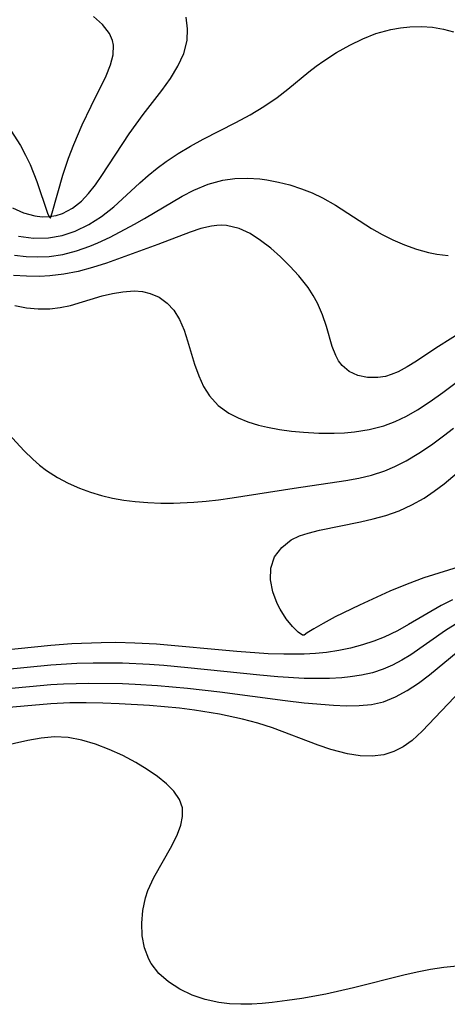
# Model space of a CAD drawing. Header units: metres. Extents: x 1073367 to 1082519, y 1569854 to 1574957.
# Tile 950 of 1056: x 1079415 to 1079465, y 1573410 to 1573526. Entities that reach past the tile are written whole.
import ezdxf

# ---------------------------------------------------------------- set-up
doc = ezdxf.new("R2010")
doc.units = ezdxf.units.M
doc.layers.add('CGG_CurvaNivelLidar_v1', color=253, linetype='Continuous', lineweight=30)

msp = doc.modelspace()

# ---------------------------------------------------------------- linework, layer by layer
at = {"layer": 'CGG_CurvaNivelLidar_v1'}
for p, q in [((1079424.6759, 1573525.6674, 73), (1079423.5976, 1573526.6208, 73)), ((1079434.7217, 1573525.1636, 72.5), (1079434.5345, 1573526.5295, 72.5)), ((1079425.4834, 1573524.6206, 73), (1079424.6759, 1573525.6674, 73)), ((1079458.7355, 1573525.0861, 72), (1079459.8711, 1573525.2891, 72)), ((1079459.8711, 1573525.2891, 72), (1079461.0073, 1573525.4071, 72)), ((1079461.0073, 1573525.4071, 72), (1079462.3599, 1573525.4424, 72)), ((1079462.3599, 1573525.4424, 72), (1079463.6884, 1573525.3574, 72)), ((1079463.6884, 1573525.3574, 72), (1079464.9776, 1573525.1401, 72)), ((1079425.8567, 1573523.7966, 73), (1079425.4834, 1573524.6206, 73)), ((1079434.6564, 1573523.7757, 72.5), (1079434.7217, 1573525.1636, 72.5)), ((1079455.423, 1573523.9819, 72), (1079456.9875, 1573524.5947, 72)), ((1079456.9875, 1573524.5947, 72), (1079458.7355, 1573525.0861, 72)), ((1079464.9776, 1573525.1401, 72), (1079466.1604, 1573524.7916, 72)), ((1079425.9757, 1573523.2405, 73), (1079425.8567, 1573523.7966, 73)), ((1079425.9377, 1573522.0967, 73), (1079425.9757, 1573523.2405, 73)), ((1079434.2584, 1573522.2564, 72.5), (1079434.6564, 1573523.7757, 72.5)), ((1079452.3254, 1573522.363, 72), (1079453.8896, 1573523.2433, 72)), ((1079453.8896, 1573523.2433, 72), (1079455.423, 1573523.9819, 72)), ((1079425.6147, 1573520.8941, 73), (1079425.9377, 1573522.0967, 73)), ((1079433.5803, 1573520.7523, 72.5), (1079434.2584, 1573522.2564, 72.5)), ((1079450.8096, 1573521.3842, 72), (1079452.3254, 1573522.363, 72)), ((1079425.0722, 1573519.6022, 73), (1079425.6147, 1573520.8941, 73)), ((1079432.6921, 1573519.2716, 72.5), (1079433.5803, 1573520.7523, 72.5)), ((1079449.0506, 1573520.0782, 72), (1079449.9192, 1573520.7457, 72)), ((1079449.9192, 1573520.7457, 72), (1079450.8096, 1573521.3842, 72)), ((1079423.3032, 1573516.0242, 73), (1079425.0722, 1573519.6022, 73)), ((1079446.5735, 1573518.0354, 72), (1079449.0506, 1573520.0782, 72)), ((1079431.6858, 1573517.8629, 72.5), (1079432.6921, 1573519.2716, 72.5)), ((1079429.4842, 1573515.0398, 72.5), (1079431.6858, 1573517.8629, 72.5)), ((1079445.3116, 1573517.046, 72), (1079446.5735, 1573518.0354, 72)), ((1079422.2425, 1573513.7989, 73), (1079423.3032, 1573516.0242, 73)), ((1079442.1179, 1573514.9804, 72), (1079443.7488, 1573515.9681, 72)), ((1079443.7488, 1573515.9681, 72), (1079445.3116, 1573517.046, 72)), ((1079427.8094, 1573512.7462, 72.5), (1079429.4842, 1573515.0398, 72.5)), ((1079440.4389, 1573514.0658, 72), (1079442.1179, 1573514.9804, 72)), ((1079421.2486, 1573511.485, 73), (1079422.2425, 1573513.7989, 73)), ((1079436.5713, 1573512.096, 72), (1079440.4389, 1573514.0658, 72)), ((1079413.8099, 1573513.1484, 73), (1079414.9614, 1573511.3565, 73)), ((1079424.5832, 1573507.7995, 72.5), (1079427.8094, 1573512.7462, 72.5)), ((1079414.9614, 1573511.3565, 73), (1079415.5686, 1573510.2334, 73)), ((1079420.6436, 1573509.8745, 73), (1079421.2486, 1573511.485, 73)), ((1079435.0638, 1573511.2753, 72), (1079436.5713, 1573512.096, 72)), ((1079415.5686, 1573510.2334, 73), (1079416.0977, 1573509.1131, 73)), ((1079432.1713, 1573509.4635, 72), (1079433.5914, 1573510.4041, 72)), ((1079433.5914, 1573510.4041, 72), (1079435.0638, 1573511.2753, 72)), ((1079416.0977, 1573509.1131, 73), (1079416.8907, 1573507.1046, 73)), ((1079419.9773, 1573507.8349, 73), (1079420.6436, 1573509.8745, 73)), ((1079431.1023, 1573508.665, 72), (1079432.1713, 1573509.4635, 72)), ((1079418.7224, 1573503.3998, 73), (1079419.9773, 1573507.8349, 73)), ((1079429.0803, 1573506.947, 72), (1079430.0732, 1573507.8223, 72)), ((1079430.0732, 1573507.8223, 72), (1079431.1023, 1573508.665, 72)), ((1079416.8907, 1573507.1046, 73), (1079418.1427, 1573503.3674, 73)), ((1079423.0179, 1573505.6607, 72.5), (1079423.8147, 1573506.6877, 72.5)), ((1079423.8147, 1573506.6877, 72.5), (1079424.5832, 1573507.7995, 72.5)), ((1079427.002, 1573504.9999, 72), (1079429.0803, 1573506.947, 72)), ((1079435.4521, 1573506.0871, 71.5), (1079437.1418, 1573506.778, 71.5)), ((1079437.1418, 1573506.778, 71.5), (1079438.881, 1573507.2527, 71.5)), ((1079438.881, 1573507.2527, 71.5), (1079440.3223, 1573507.4505, 71.5)), ((1079440.3223, 1573507.4505, 71.5), (1079441.7831, 1573507.494, 71.5)), ((1079441.7831, 1573507.494, 71.5), (1079443.2528, 1573507.4, 71.5)), ((1079443.2528, 1573507.4, 71.5), (1079444.0745, 1573507.2921, 71.5)), ((1079444.0745, 1573507.2921, 71.5), (1079445.4531, 1573507.0337, 71.5)), ((1079445.4531, 1573507.0337, 71.5), (1079446.8216, 1573506.6856, 71.5)), ((1079446.8216, 1573506.6856, 71.5), (1079448.172, 1573506.2499, 71.5)), ((1079422.1611, 1573504.755, 72.5), (1079423.0179, 1573505.6607, 72.5)), ((1079434.0744, 1573505.3768, 71.5), (1079435.4521, 1573506.0871, 71.5)), ((1079448.172, 1573506.2499, 71.5), (1079449.443, 1573505.7479, 71.5)), ((1079449.443, 1573505.7479, 71.5), (1079450.6815, 1573505.16, 71.5)), ((1079421.0934, 1573503.9245, 72.5), (1079422.1611, 1573504.755, 72.5)), ((1079425.9814, 1573504.0845, 72), (1079427.002, 1573504.9999, 72)), ((1079429.6258, 1573502.722, 71.5), (1079434.0744, 1573505.3768, 71.5)), ((1079450.6815, 1573505.16, 71.5), (1079452.1997, 1573504.2953, 71.5)), ((1079414.0249, 1573503.9947, 72.5), (1079415.3236, 1573503.3944, 72.5)), ((1079415.3236, 1573503.3944, 72.5), (1079416.6572, 1573503.0216, 72.5)), ((1079418.1427, 1573503.3674, 73), (1079418.3141, 1573502.987, 73)), ((1079418.5, 1573502.8143, 73), (1079418.7224, 1573503.3998, 73)), ((1079419.1625, 1573503.0766, 72.5), (1079419.9313, 1573503.3233, 72.5)), ((1079419.9313, 1573503.3233, 72.5), (1079421.0934, 1573503.9245, 72.5)), ((1079424.5498, 1573502.9728, 72), (1079425.9814, 1573504.0845, 72)), ((1079452.1997, 1573504.2953, 71.5), (1079456.4717, 1573501.5574, 71.5)), ((1079416.6572, 1573503.0216, 72.5), (1079417.518, 1573502.9204, 72.5)), ((1079417.518, 1573502.9204, 72.5), (1079418.3722, 1573502.9399, 72.5)), ((1079418.3141, 1573502.987, 73), (1079418.4604, 1573502.8015, 73)), ((1079418.3722, 1573502.9399, 72.5), (1079419.1625, 1573503.0766, 72.5)), ((1079418.4604, 1573502.8015, 73), (1079418.5, 1573502.8143, 73)), ((1079421.4446, 1573501.2391, 72), (1079423.035, 1573502.0132, 72)), ((1079423.035, 1573502.0132, 72), (1079424.5498, 1573502.9728, 72)), ((1079425.5628, 1573500.5306, 71.5), (1079428.4213, 1573502.0428, 71.5)), ((1079428.4213, 1573502.0428, 71.5), (1079429.6258, 1573502.722, 71.5)), ((1079419.8821, 1573500.7183, 72), (1079421.4446, 1573501.2391, 72)), ((1079435.0313, 1573501.1203, 71), (1079431.1959, 1573499.6482, 71)), ((1079436.2923, 1573501.5373, 71), (1079435.0313, 1573501.1203, 71)), ((1079437.5357, 1573501.824, 71), (1079436.2923, 1573501.5373, 71)), ((1079438.1767, 1573501.9013, 71), (1079437.5357, 1573501.824, 71)), ((1079438.6839, 1573501.9196, 71), (1079438.1767, 1573501.9013, 71)), ((1079439.2982, 1573501.8854, 71), (1079438.6839, 1573501.9196, 71)), ((1079440.8224, 1573501.5284, 71), (1079439.2982, 1573501.8854, 71)), ((1079442.1067, 1573500.9301, 71), (1079440.8224, 1573501.5284, 71)), ((1079443.3466, 1573500.1311, 71), (1079442.1067, 1573500.9301, 71)), ((1079456.4717, 1573501.5574, 71.5), (1079457.7155, 1573500.837, 71.5)), ((1079457.7155, 1573500.837, 71.5), (1079458.9861, 1573500.1868, 71.5)), ((1079414.7332, 1573500.6274, 72), (1079416.5137, 1573500.4085, 72)), ((1079416.5137, 1573500.4085, 72), (1079418.2692, 1573500.4319, 72)), ((1079418.2692, 1573500.4319, 72), (1079419.8821, 1573500.7183, 72)), ((1079423.1602, 1573499.4503, 71.5), (1079424.1092, 1573499.8483, 71.5)), ((1079424.1092, 1573499.8483, 71.5), (1079425.5628, 1573500.5306, 71.5)), ((1079444.5545, 1573499.192, 71), (1079443.3466, 1573500.1311, 71)), ((1079458.9861, 1573500.1868, 71.5), (1079460.3752, 1573499.5901, 71.5)), ((1079419.9806, 1573498.4755, 71.5), (1079421.5831, 1573498.8933, 71.5)), ((1079421.5831, 1573498.8933, 71.5), (1079423.1602, 1573499.4503, 71.5)), ((1079431.1959, 1573499.6482, 71), (1079425.1237, 1573497.4363, 71)), ((1079445.7081, 1573498.1827, 71), (1079444.5545, 1573499.192, 71)), ((1079460.3752, 1573499.5901, 71.5), (1079461.7881, 1573499.0967, 71.5)), ((1079461.7881, 1573499.0967, 71.5), (1079463.2137, 1573498.7079, 71.5)), ((1079463.2137, 1573498.7079, 71.5), (1079464.2034, 1573498.5039, 71.5)), ((1079464.2034, 1573498.5039, 71.5), (1079465.5346, 1573498.325, 71.5)), ((1079414.2413, 1573498.3677, 71.5), (1079415.6225, 1573498.2245, 71.5)), ((1079415.6225, 1573498.2245, 71.5), (1079416.9947, 1573498.1693, 71.5)), ((1079416.9947, 1573498.1693, 71.5), (1079418.3549, 1573498.2275, 71.5)), ((1079418.3549, 1573498.2275, 71.5), (1079419.9806, 1573498.4755, 71.5)), ((1079425.1237, 1573497.4363, 71), (1079423.4569, 1573496.911, 71)), ((1079446.8195, 1573497.1003, 71), (1079445.7081, 1573498.1827, 71)), ((1079421.7704, 1573496.4681, 71), (1079420.0681, 1573496.1279, 71)), ((1079423.4569, 1573496.911, 71), (1079421.7704, 1573496.4681, 71)), ((1079447.8648, 1573495.9515, 71), (1079446.8195, 1573497.1003, 71)), ((1079415.6875, 1573495.8908, 71), (1079414.1469, 1573495.9925, 71)), ((1079417.2201, 1573495.8689, 71), (1079415.6875, 1573495.8908, 71)), ((1079418.449, 1573495.9269, 71), (1079417.2201, 1573495.8689, 71)), ((1079420.0681, 1573496.1279, 71), (1079418.449, 1573495.9269, 71)), ((1079448.9616, 1573494.5396, 71), (1079447.8648, 1573495.9515, 71)), ((1079424.6207, 1573493.5732, 70.5), (1079425.8384, 1573493.8613, 70.5)), ((1079425.8384, 1573493.8613, 70.5), (1079427.0433, 1573494.0638, 70.5)), ((1079427.0433, 1573494.0638, 70.5), (1079428.3908, 1573494.1509, 70.5)), ((1079428.3908, 1573494.1509, 70.5), (1079429.3686, 1573494.076, 70.5)), ((1079429.3686, 1573494.076, 70.5), (1079430.3009, 1573493.8616, 70.5)), ((1079430.3009, 1573493.8616, 70.5), (1079431.3606, 1573493.3945, 70.5)), ((1079449.561, 1573493.6292, 71), (1079448.9616, 1573494.5396, 71)), ((1079420.8743, 1573492.4448, 70.5), (1079424.6207, 1573493.5732, 70.5)), ((1079431.3606, 1573493.3945, 70.5), (1079432.3035, 1573492.7204, 70.5)), ((1079432.3035, 1573492.7204, 70.5), (1079433.1031, 1573491.8571, 70.5)), ((1079450.0826, 1573492.6902, 71), (1079449.561, 1573493.6292, 71)), ((1079450.67, 1573491.3207, 71), (1079450.0826, 1573492.6902, 71)), ((1079414.2908, 1573492.4235, 70.5), (1079415.6707, 1573492.1687, 70.5)), ((1079415.6707, 1573492.1687, 70.5), (1079417.0511, 1573492.031, 70.5)), ((1079417.0511, 1573492.031, 70.5), (1079418.4206, 1573492.0375, 70.5)), ((1079418.4206, 1573492.0375, 70.5), (1079419.6613, 1573492.1834, 70.5)), ((1079419.6613, 1573492.1834, 70.5), (1079420.8743, 1573492.4448, 70.5)), ((1079433.1031, 1573491.8571, 70.5), (1079433.7728, 1573490.7584, 70.5)), ((1079433.7728, 1573490.7584, 70.5), (1079434.3032, 1573489.516, 70.5)), ((1079451.1245, 1573489.9366, 71), (1079450.67, 1573491.3207, 71)), ((1079434.3032, 1573489.516, 70.5), (1079434.7261, 1573488.2459, 70.5)), ((1079451.8122, 1573487.5628, 71), (1079451.1245, 1573489.9366, 71)), ((1079468.2776, 1573490.0236, 71), (1079464.0742, 1573487.3604, 71)), ((1079434.7261, 1573488.2459, 70.5), (1079435.5467, 1573485.4958, 70.5)), ((1079452.2259, 1573486.5053, 71), (1079451.8122, 1573487.5628, 71)), ((1079464.0742, 1573487.3604, 71), (1079461.7992, 1573485.8398, 71)), ((1079452.5671, 1573485.8855, 71), (1079452.2259, 1573486.5053, 71)), ((1079452.9799, 1573485.3417, 71), (1079452.5671, 1573485.8855, 71)), ((1079461.7992, 1573485.8398, 71), (1079460.6953, 1573485.1537, 71)), ((1079435.5467, 1573485.4958, 70.5), (1079436.0405, 1573484.0942, 70.5)), ((1079453.8352, 1573484.6353, 71), (1079452.9799, 1573485.3417, 71)), ((1079454.8611, 1573484.1624, 71), (1079453.8352, 1573484.6353, 71)), ((1079459.5953, 1573484.5744, 71), (1079458.7847, 1573484.245, 71)), ((1079460.6953, 1573485.1537, 71), (1079459.5953, 1573484.5744, 71)), ((1079464.8791, 1573482.1158, 70.5), (1079468.5689, 1573484.9352, 70.5)), ((1079436.0405, 1573484.0942, 70.5), (1079436.6032, 1573482.8565, 70.5)), ((1079456.0045, 1573483.9157, 71), (1079454.8611, 1573484.1624, 71)), ((1079457.2187, 1573483.9021, 71), (1079456.0045, 1573483.9157, 71)), ((1079458.1044, 1573484.0454, 71), (1079457.2187, 1573483.9021, 71)), ((1079458.7847, 1573484.245, 71), (1079458.1044, 1573484.0454, 71)), ((1079436.6032, 1573482.8565, 70.5), (1079437.3106, 1573481.7278, 70.5)), ((1079437.3106, 1573481.7278, 70.5), (1079438.3429, 1573480.6128, 70.5)), ((1079461.8846, 1573480.0894, 70.5), (1079463.3958, 1573481.0665, 70.5)), ((1079463.3958, 1573481.0665, 70.5), (1079464.8791, 1573482.1158, 70.5)), ((1079438.3429, 1573480.6128, 70.5), (1079439.5837, 1573479.6965, 70.5)), ((1079460.5926, 1573479.3498, 70.5), (1079461.8846, 1573480.0894, 70.5)), ((1079439.5837, 1573479.6965, 70.5), (1079440.6787, 1573479.1164, 70.5)), ((1079440.6787, 1573479.1164, 70.5), (1079441.8581, 1573478.6451, 70.5)), ((1079457.905, 1573478.1822, 70.5), (1079459.2686, 1573478.7048, 70.5)), ((1079459.2686, 1573478.7048, 70.5), (1079460.5926, 1573479.3498, 70.5)), ((1079441.8581, 1573478.6451, 70.5), (1079443.1038, 1573478.2692, 70.5)), ((1079443.1038, 1573478.2692, 70.5), (1079444.183, 1573478.0194, 70.5)), ((1079444.183, 1573478.0194, 70.5), (1079445.5678, 1573477.7683, 70.5)), ((1079445.5678, 1573477.7683, 70.5), (1079446.9846, 1573477.5739, 70.5)), ((1079446.9846, 1573477.5739, 70.5), (1079448.4227, 1573477.4321, 70.5)), ((1079454.4462, 1573477.4738, 70.5), (1079456.2011, 1573477.742, 70.5)), ((1079456.2011, 1573477.742, 70.5), (1079457.905, 1573478.1822, 70.5)), ((1079464.9886, 1573477.0022, 70), (1079466.1736, 1573477.9249, 70)), ((1079413.5395, 1573477.2382, 70), (1079415.3921, 1573475.2446, 70)), ((1079448.4227, 1573477.4321, 70.5), (1079450.2337, 1573477.3291, 70.5)), ((1079450.2337, 1573477.3291, 70.5), (1079452.0478, 1573477.3177, 70.5)), ((1079452.0478, 1573477.3177, 70.5), (1079453.252, 1573477.3695, 70.5)), ((1079453.252, 1573477.3695, 70.5), (1079454.4462, 1573477.4738, 70.5)), ((1079463.5457, 1573475.9417, 70), (1079464.9886, 1573477.0022, 70)), ((1079415.3921, 1573475.2446, 70), (1079416.4021, 1573474.2371, 70)), ((1079462.0759, 1573474.9482, 70), (1079463.5457, 1573475.9417, 70)), ((1079416.4021, 1573474.2371, 70), (1079417.1903, 1573473.5542, 70)), ((1079459.2314, 1573473.359, 70), (1079460.5722, 1573474.0443, 70)), ((1079460.5722, 1573474.0443, 70), (1079462.0759, 1573474.9482, 70)), ((1079417.1903, 1573473.5542, 70), (1079418.0328, 1573472.9116, 70)), ((1079418.0328, 1573472.9116, 70), (1079419.3267, 1573472.0724, 70)), ((1079456.4544, 1573472.3718, 70), (1079458.0552, 1573472.8746, 70)), ((1079458.0552, 1573472.8746, 70), (1079459.2314, 1573473.359, 70)), ((1079465.0635, 1573471.331, 69.5), (1079467.3491, 1573473.2445, 69.5)), ((1079419.3267, 1573472.0724, 70), (1079420.5956, 1573471.4056, 70)), ((1079447.3158, 1573470.8237, 70), (1079453.4173, 1573471.7296, 70)), ((1079453.4173, 1573471.7296, 70), (1079454.951, 1573472.0166, 70)), ((1079454.951, 1573472.0166, 70), (1079456.4544, 1573472.3718, 70)), ((1079420.5956, 1573471.4056, 70), (1079421.9313, 1573470.8257, 70)), ((1079421.9313, 1573470.8257, 70), (1079423.2206, 1573470.3551, 70)), ((1079440.0047, 1573469.6646, 70), (1079447.3158, 1573470.8237, 70)), ((1079463.8879, 1573470.4397, 69.5), (1079465.0635, 1573471.331, 69.5)), ((1079423.2206, 1573470.3551, 70), (1079424.5486, 1573469.9549, 70)), ((1079424.5486, 1573469.9549, 70), (1079425.8515, 1573469.6443, 70)), ((1079425.8515, 1573469.6443, 70), (1079427.1796, 1573469.4015, 70)), ((1079427.1796, 1573469.4015, 70), (1079428.5274, 1573469.2232, 70)), ((1079436.9063, 1573469.268, 70), (1079438.3717, 1573469.4312, 70)), ((1079438.3717, 1573469.4312, 70), (1079440.0047, 1573469.6646, 70)), ((1079461.2234, 1573468.8241, 69.5), (1079462.6688, 1573469.6249, 69.5)), ((1079462.6688, 1573469.6249, 69.5), (1079463.8879, 1573470.4397, 69.5)), ((1079428.5274, 1573469.2232, 70), (1079430.0268, 1573469.0991, 70)), ((1079430.0268, 1573469.0991, 70), (1079431.5391, 1573469.0417, 70)), ((1079431.5391, 1573469.0417, 70), (1079433.0597, 1573469.0437, 70)), ((1079433.0597, 1573469.0437, 70), (1079435.4383, 1573469.1488, 70)), ((1079435.4383, 1573469.1488, 70), (1079436.9063, 1573469.268, 70)), ((1079459.7139, 1573468.1471, 69.5), (1079461.2234, 1573468.8241, 69.5)), ((1079455.1738, 1573466.8321, 69.5), (1079456.6737, 1573467.1752, 69.5)), ((1079456.6737, 1573467.1752, 69.5), (1079458.1527, 1573467.5893, 69.5)), ((1079458.1527, 1573467.5893, 69.5), (1079459.7139, 1573468.1471, 69.5)), ((1079450.3093, 1573465.8537, 69.5), (1079455.1738, 1573466.8321, 69.5)), ((1079446.9777, 1573464.6883, 69.5), (1079447.9318, 1573465.1633, 69.5)), ((1079447.9318, 1573465.1633, 69.5), (1079448.9583, 1573465.5062, 69.5)), ((1079448.9583, 1573465.5062, 69.5), (1079450.3093, 1573465.8537, 69.5)), ((1079445.0115, 1573462.6835, 69.5), (1079445.8471, 1573463.804, 69.5)), ((1079445.8471, 1573463.804, 69.5), (1079446.9777, 1573464.6883, 69.5)), ((1079444.5525, 1573461.3653, 69.5), (1079445.0115, 1573462.6835, 69.5)), ((1079444.5055, 1573459.9846, 69.5), (1079444.5525, 1573461.3653, 69.5)), ((1079467.332, 1573461.6739, 69.5), (1079462.6552, 1573460.1925, 69.5)), ((1079462.6552, 1573460.1925, 69.5), (1079460.6737, 1573459.4737, 69.5)), ((1079444.7802, 1573458.557, 69.5), (1079444.5055, 1573459.9846, 69.5)), ((1079460.6737, 1573459.4737, 69.5), (1079458.6306, 1573458.6214, 69.5)), ((1079445.3006, 1573457.1706, 69.5), (1079444.7802, 1573458.557, 69.5)), ((1079458.6306, 1573458.6214, 69.5), (1079455.0307, 1573456.9828, 69.5)), ((1079445.6454, 1573456.4902, 69.5), (1079445.3006, 1573457.1706, 69.5)), ((1079455.0307, 1573456.9828, 69.5), (1079452.1817, 1573455.5878, 69.5)), ((1079464.6875, 1573456.9118, 70), (1079460.8321, 1573454.6652, 70)), ((1079466.0196, 1573457.6071, 70), (1079464.6875, 1573456.9118, 70)), ((1079446.3667, 1573455.3604, 69.5), (1079445.6454, 1573456.4902, 69.5)), ((1079452.1817, 1573455.5878, 69.5), (1079450.762, 1573454.8172, 69.5)), ((1079447.1149, 1573454.4389, 69.5), (1079446.3667, 1573455.3604, 69.5)), ((1079447.7891, 1573453.7775, 69.5), (1079447.1149, 1573454.4389, 69.5)), ((1079450.762, 1573454.8172, 69.5), (1079449.6414, 1573454.1622, 69.5)), ((1079460.8321, 1573454.6652, 70), (1079459.5475, 1573453.9488, 70)), ((1079466.6522, 1573454.8957, 70.5), (1079465.2151, 1573453.9742, 70.5)), ((1079448.289, 1573453.4265, 69.5), (1079447.7891, 1573453.7775, 69.5)), ((1079448.5, 1573453.402, 69.5), (1079448.289, 1573453.4265, 69.5)), ((1079448.8742, 1573453.6812, 69.5), (1079448.5, 1573453.402, 69.5)), ((1079449.6414, 1573454.1622, 69.5), (1079448.8742, 1573453.6812, 69.5)), ((1079457.9591, 1573453.1769, 70), (1079456.7331, 1573452.6962, 70)), ((1079459.5475, 1573453.9488, 70), (1079457.9591, 1573453.1769, 70)), ((1079465.2151, 1573453.9742, 70.5), (1079461.0915, 1573451.103, 70.5)), ((1079418.5572, 1573452.1996, 70), (1079412.7709, 1573451.5917, 70)), ((1079421.0306, 1573452.3898, 70), (1079418.5572, 1573452.1996, 70)), ((1079424.5085, 1573452.5275, 70), (1079421.0306, 1573452.3898, 70)), ((1079426.2526, 1573452.5388, 70), (1079424.5085, 1573452.5275, 70)), ((1079428.4925, 1573452.4893, 70), (1079426.2526, 1573452.5388, 70)), ((1079431.0259, 1573452.3428, 70), (1079428.4925, 1573452.4893, 70)), ((1079440.5525, 1573451.4746, 70), (1079431.0259, 1573452.3428, 70)), ((1079453.9926, 1573451.8927, 70), (1079452.582, 1573451.5999, 70)), ((1079455.3781, 1573452.2577, 70), (1079453.9926, 1573451.8927, 70)), ((1079456.7331, 1573452.6962, 70), (1079455.3781, 1573452.2577, 70)), ((1079444.2569, 1573451.2302, 70), (1079440.5525, 1573451.4746, 70)), ((1079446.0994, 1573451.1672, 70), (1079444.2569, 1573451.2302, 70)), ((1079448.4908, 1573451.1778, 70), (1079446.0994, 1573451.1672, 70)), ((1079449.8265, 1573451.2505, 70), (1079448.4908, 1573451.1778, 70)), ((1079451.1504, 1573451.3819, 70), (1079449.8265, 1573451.2505, 70)), ((1079452.582, 1573451.5999, 70), (1079451.1504, 1573451.3819, 70)), ((1079461.0915, 1573451.103, 70.5), (1079460.0382, 1573450.4518, 70.5)), ((1079463.3102, 1573448.7267, 71), (1079466.7107, 1573451.5124, 71)), ((1079418.5491, 1573449.8847, 70.5), (1079412.9629, 1573449.3372, 70.5)), ((1079421.6297, 1573450.0691, 70.5), (1079418.5491, 1573449.8847, 70.5)), ((1079423.5674, 1573450.1259, 70.5), (1079421.6297, 1573450.0691, 70.5)), ((1079427.0043, 1573450.1136, 70.5), (1079423.5674, 1573450.1259, 70.5)), ((1079430.2124, 1573449.9627, 70.5), (1079427.0043, 1573450.1136, 70.5)), ((1079431.9244, 1573449.8341, 70.5), (1079430.2124, 1573449.9627, 70.5)), ((1079434.7475, 1573449.5734, 70.5), (1079431.9244, 1573449.8341, 70.5)), ((1079443.2618, 1573448.685, 70.5), (1079434.7475, 1573449.5734, 70.5)), ((1079458.958, 1573449.8702, 70.5), (1079457.8421, 1573449.3803, 70.5)), ((1079460.0382, 1573450.4518, 70.5), (1079458.958, 1573449.8702, 70.5)), ((1079445.3802, 1573448.4951, 70.5), (1079443.2618, 1573448.685, 70.5)), ((1079448.5174, 1573448.306, 70.5), (1079445.3802, 1573448.4951, 70.5)), ((1079453.9461, 1573448.4775, 70.5), (1079452.9512, 1573448.3827, 70.5)), ((1079455.2818, 1573448.6766, 70.5), (1079453.9461, 1573448.4775, 70.5)), ((1079456.5835, 1573448.9714, 70.5), (1079455.2818, 1573448.6766, 70.5)), ((1079457.8421, 1573449.3803, 70.5), (1079456.5835, 1573448.9714, 70.5)), ((1079462.0132, 1573447.7419, 71), (1079463.3102, 1573448.7267, 71)), ((1079413.0623, 1573447.0809, 71), (1079418.5375, 1573447.5769, 71)), ((1079418.5375, 1573447.5769, 71), (1079420.0402, 1573447.665, 71)), ((1079420.0402, 1573447.665, 71), (1079423.0577, 1573447.743, 71)), ((1079423.0577, 1573447.743, 71), (1079427.0123, 1573447.6837, 71)), ((1079427.0123, 1573447.6837, 71), (1079428.5064, 1573447.6189, 71)), ((1079428.5064, 1573447.6189, 71), (1079431.1733, 1573447.4468, 71)), ((1079431.1733, 1573447.4468, 71), (1079434.6978, 1573447.1385, 71)), ((1079450.0121, 1573448.279, 70.5), (1079448.5174, 1573448.306, 70.5)), ((1079451.4917, 1573448.3025, 70.5), (1079450.0121, 1573448.279, 70.5)), ((1079452.9512, 1573448.3827, 70.5), (1079451.4917, 1573448.3025, 70.5)), ((1079460.6859, 1573446.854, 71), (1079462.0132, 1573447.7419, 71)), ((1079434.6978, 1573447.1385, 71), (1079438.5402, 1573446.7156, 71)), ((1079438.5402, 1573446.7156, 71), (1079446.2491, 1573445.695, 71)), ((1079457.8859, 1573445.546, 71), (1079459.3153, 1573446.1051, 71)), ((1079459.3153, 1573446.1051, 71), (1079460.6859, 1573446.854, 71)), ((1079467.0242, 1573446.8679, 71.5), (1079462.4685, 1573442.0502, 71.5)), ((1079418.5335, 1573445.2991, 71.5), (1079411.8533, 1573444.7301, 71.5)), ((1079420.7959, 1573445.3955, 71.5), (1079418.5335, 1573445.2991, 71.5)), ((1079422.7429, 1573445.4131, 71.5), (1079420.7959, 1573445.3955, 71.5)), ((1079424.6931, 1573445.3829, 71.5), (1079422.7429, 1573445.4131, 71.5)), ((1079426.645, 1573445.3142, 71.5), (1079424.6931, 1573445.3829, 71.5)), ((1079430.2015, 1573445.1001, 71.5), (1079426.645, 1573445.3142, 71.5)), ((1079433.7647, 1573444.7677, 71.5), (1079430.2015, 1573445.1001, 71.5)), ((1079446.2491, 1573445.695, 71), (1079448.5075, 1573445.4286, 71)), ((1079448.5075, 1573445.4286, 71), (1079451.9756, 1573445.1264, 71)), ((1079451.9756, 1573445.1264, 71), (1079453.5028, 1573445.0623, 71)), ((1079453.5028, 1573445.0623, 71), (1079454.9962, 1573445.0831, 71)), ((1079454.9962, 1573445.0831, 71), (1079456.4474, 1573445.2257, 71)), ((1079456.4474, 1573445.2257, 71), (1079457.8859, 1573445.546, 71)), ((1079435.5372, 1573444.5513, 71.5), (1079433.7647, 1573444.7677, 71.5)), ((1079438.4717, 1573444.0895, 71.5), (1079435.5372, 1573444.5513, 71.5)), ((1079441.2241, 1573443.4987, 71.5), (1079438.4717, 1573444.0895, 71.5)), ((1079443.0058, 1573443.0179, 71.5), (1079441.2241, 1573443.4987, 71.5)), ((1079444.7514, 1573442.4568, 71.5), (1079443.0058, 1573443.0179, 71.5)), ((1079450.1533, 1573440.4153, 71.5), (1079444.7514, 1573442.4568, 71.5)), ((1079462.4685, 1573442.0502, 71.5), (1079461.2631, 1573440.9601, 71.5)), ((1079415.8442, 1573440.948, 72), (1079412.6931, 1573440.2291, 72)), ((1079417.3932, 1573441.2489, 72), (1079415.8442, 1573440.948, 72)), ((1079418.9651, 1573441.3949, 72), (1079417.3932, 1573441.2489, 72)), ((1079420.5942, 1573441.3018, 72), (1079418.9651, 1573441.3949, 72)), ((1079422.2249, 1573440.9934, 72), (1079420.5942, 1573441.3018, 72)), ((1079423.846, 1573440.5175, 72), (1079422.2249, 1573440.9934, 72)), ((1079425.4436, 1573439.9096, 72), (1079423.846, 1573440.5175, 72)), ((1079451.668, 1573439.9105, 71.5), (1079450.1533, 1573440.4153, 71.5)), ((1079461.2631, 1573440.9601, 71.5), (1079460.2168, 1573440.2278, 71.5)), ((1079427.0584, 1573439.1688, 72), (1079425.4436, 1573439.9096, 72)), ((1079428.6114, 1573438.3445, 72), (1079427.0584, 1573439.1688, 72)), ((1079453.6376, 1573439.3907, 71.5), (1079451.668, 1573439.9105, 71.5)), ((1079455.1099, 1573439.1569, 71.5), (1079453.6376, 1573439.3907, 71.5)), ((1079456.5459, 1573439.1045, 71.5), (1079455.1099, 1573439.1569, 71.5)), ((1079457.9279, 1573439.2784, 71.5), (1079456.5459, 1573439.1045, 71.5)), ((1079459.1034, 1573439.6579, 71.5), (1079457.9279, 1573439.2784, 71.5)), ((1079460.2168, 1573440.2278, 71.5), (1079459.1034, 1573439.6579, 71.5)), ((1079429.9411, 1573437.5454, 72), (1079428.6114, 1573438.3445, 72)), ((1079431.1699, 1573436.7009, 72), (1079429.9411, 1573437.5454, 72)), ((1079432.2196, 1573435.8468, 72), (1079431.1699, 1573436.7009, 72)), ((1079433.0977, 1573434.9466, 72), (1079432.2196, 1573435.8468, 72)), ((1079433.7498, 1573433.9927, 72), (1079433.0977, 1573434.9466, 72)), ((1079434.1084, 1573432.9734, 72), (1079433.7498, 1573433.9927, 72)), ((1079434.1337, 1573431.9833, 72), (1079434.1084, 1573432.9734, 72)), ((1079433.517, 1573429.8621, 72), (1079433.9172, 1573430.9419, 72)), ((1079433.9172, 1573430.9419, 72), (1079434.1337, 1573431.9833, 72)), ((1079432.8469, 1573428.4983, 72), (1079433.517, 1573429.8621, 72)), ((1079430.7372, 1573424.7603, 72), (1079432.8469, 1573428.4983, 72)), ((1079430.0348, 1573423.2226, 72), (1079430.7372, 1573424.7603, 72)), ((1079429.7336, 1573422.3364, 72), (1079430.0348, 1573423.2226, 72)), ((1079429.4127, 1573420.8512, 72), (1079429.7336, 1573422.3364, 72)), ((1079429.2904, 1573419.3472, 72), (1079429.4127, 1573420.8512, 72)), ((1079429.3621, 1573417.8603, 72), (1079429.2904, 1573419.3472, 72)), ((1079429.6365, 1573416.4279, 72), (1079429.3621, 1573417.8603, 72)), ((1079430.1365, 1573415.0925, 72), (1079429.6365, 1573416.4279, 72)), ((1079430.4171, 1573414.5805, 72), (1079430.1365, 1573415.0925, 72)), ((1079431.3282, 1573413.4057, 72), (1079430.4171, 1573414.5805, 72)), ((1079461.8515, 1573413.5648, 72), (1079460.2727, 1573413.2033, 72)), ((1079463.4305, 1573413.8713, 72), (1079461.8515, 1573413.5648, 72)), ((1079465.0064, 1573414.1043, 72), (1079463.4305, 1573413.8713, 72)), ((1079466.5756, 1573414.2413, 72), (1079465.0064, 1573414.1043, 72)), ((1079432.4757, 1573412.3931, 72), (1079431.3282, 1573413.4057, 72)), ((1079433.8037, 1573411.5328, 72), (1079432.4757, 1573412.3931, 72)), ((1079460.2727, 1573413.2033, 72), (1079454.3446, 1573411.709, 72)), ((1079435.2711, 1573410.8273, 72), (1079433.8037, 1573411.5328, 72)), ((1079454.3446, 1573411.709, 72), (1079451.0796, 1573410.9511, 72)), ((1079436.8042, 1573410.3008, 72), (1079435.2711, 1573410.8273, 72)), ((1079438.4175, 1573409.9458, 72), (1079436.8042, 1573410.3008, 72)), ((1079444.7332, 1573409.9575, 72), (1079443.52, 1573409.8419, 72)), ((1079446.4819, 1573410.1747, 72), (1079444.7332, 1573409.9575, 72)), ((1079448.2357, 1573410.4375, 72), (1079446.4819, 1573410.1747, 72)), ((1079451.0796, 1573410.9511, 72), (1079448.2357, 1573410.4375, 72)), ((1079439.6916, 1573409.7982, 72), (1079438.4175, 1573409.9458, 72)), ((1079440.9933, 1573409.7438, 72), (1079439.6916, 1573409.7982, 72)), ((1079442.315, 1573409.7666, 72), (1079440.9933, 1573409.7438, 72)), ((1079443.52, 1573409.8419, 72), (1079442.315, 1573409.7666, 72))]:
    msp.add_line(p, q, dxfattribs=at)

doc.saveas('drawing.dxf')
